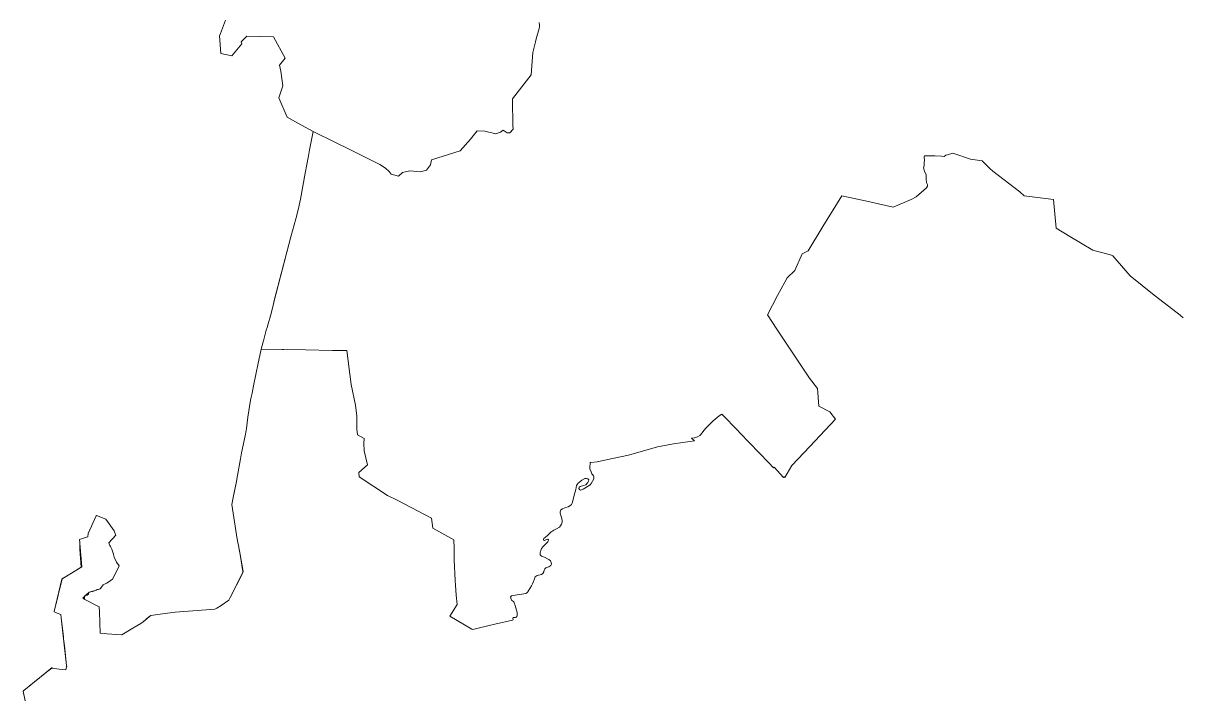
# Model space of a CAD drawing. Extents: x 369010 to 739155, y 6377141 to 6616555.
# Drawn here: x 686510 to 703275, y 6431952 to 6441688 of the extents above; entities that cross this region are included whole.
import ezdxf

# ---------------------------------------------------------------- set-up
doc = ezdxf.new("R2010")
doc.units = 0
doc.header["$LTSCALE"] = 40
doc.layers.add('1', color=7, linetype='Continuous', lineweight=13)

msp = doc.modelspace()

# ---------------------------------------------------------------- linework, layer by layer
at = {"layer": '1'}
for points in [[(690131.82, 6437620.78), (690139.1, 6437653.88), (690143.07, 6437668.78), (690143.9, 6437672.59), (690384.54, 6438593.45), (690454.55, 6438856.1), (690458.69, 6438870.67), (690464.15, 6438889.87), (690489.47, 6438993.14), (690496.92, 6439023.76), (690503.87, 6439054.88), (690522.9, 6439140.44), (690588.44, 6439516.8), (690636.94, 6439768.36), (690650.84, 6439855.25), (690706.12, 6440121.38), (690485, 6440240.38), (690332.08, 6440326.77), (690209.44, 6440607.3), (690269.68, 6440783.07), (690238.4, 6440993.59), (690221.03, 6441079.98), (690300.3, 6441183.59), (690131.82, 6441490.43), (689747.68, 6441497.55), (689664.1, 6441418.77), (689671.88, 6441389.47), (689530.54, 6441214.87), (689372.49, 6441251.44), (689352.13, 6441506.98), (689366.03, 6441536.61), (689439.68, 6441729.75)], [(689439.68, 6441729.75), (689366.03, 6441536.61), (689352.13, 6441506.98), (689372.49, 6441251.44), (689530.54, 6441214.87), (689671.88, 6441389.47), (689664.1, 6441418.77), (689747.68, 6441497.55), (690131.82, 6441490.43), (690300.3, 6441183.59), (690221.03, 6441079.98), (690238.4, 6440993.59), (690269.68, 6440783.07), (690209.44, 6440607.3), (690332.08, 6440326.77), (690485, 6440240.38), (690706.12, 6440121.38), (691020.41, 6439964.82), (691245.83, 6439853.43), (691668.69, 6439640.26), (691754.92, 6439590.11), (691808.21, 6439539.97), (691834.03, 6439501.07), (691941.27, 6439474.76), (692001.19, 6439524.58), (692106.45, 6439549.57), (692257.39, 6439536.99), (692345.1, 6439558.34), (692405.35, 6439636.95), (692418.26, 6439708.28), (692834.66, 6439839.53), (692980.97, 6440011.16), (693078.29, 6440128.5), (693188.18, 6440126.02), (693347.23, 6440085.14), (693416.74, 6440108.97), (693454.15, 6440139.09), (693511.58, 6440101.03), (693554.11, 6440102.68), (693602.27, 6440152), (693602.44, 6440163.92), (693602.11, 6440175.01), (693597.31, 6440185.76), (693588.7, 6440591.08), (693859.8, 6440938.15), (693884.13, 6441264.02), (693894.22, 6441302.58), (693921.03, 6441419.93), (693932.78, 6441461.14), (693977.47, 6441611.75), (693983.26, 6441639.88), (693979.79, 6441661.4), (693974.82, 6441695.66)], [(693974.82, 6441695.66), (693979.79, 6441661.4), (693983.26, 6441639.88), (693977.47, 6441611.75), (693932.78, 6441461.14), (693921.03, 6441419.93), (693894.22, 6441302.58), (693884.13, 6441264.02), (693859.8, 6440938.15), (693588.7, 6440591.08), (693597.31, 6440185.76), (693602.11, 6440175.01), (693602.44, 6440163.92), (693602.27, 6440152), (693554.11, 6440102.68), (693511.58, 6440101.03), (693454.15, 6440139.09), (693416.74, 6440108.97), (693347.23, 6440085.14), (693188.18, 6440126.02), (693078.29, 6440128.5), (692980.97, 6440011.16), (692834.66, 6439839.53), (692418.26, 6439708.28), (692405.35, 6439636.95), (692345.1, 6439558.34), (692257.39, 6439536.99), (692106.45, 6439549.57), (692001.19, 6439524.58), (691941.27, 6439474.76), (691834.03, 6439501.07), (691808.21, 6439539.97), (691754.92, 6439590.11), (691668.69, 6439640.26), (691245.83, 6439853.43), (691020.41, 6439964.82), (690706.12, 6440121.38), (690650.84, 6439855.25), (690636.94, 6439768.36), (690588.44, 6439516.8), (690522.9, 6439140.44), (690503.87, 6439054.88), (690496.92, 6439023.76), (690489.47, 6438993.14), (690464.15, 6438889.87), (690458.69, 6438870.67), (690454.55, 6438856.1), (690384.54, 6438593.45), (690143.07, 6437668.78), (690131.82, 6437620.78), (690128.18, 6437604.4), (690117.75, 6437560.87), (690087.96, 6437453.62), (690055.19, 6437336.45), (690040.63, 6437285.14), (690028.54, 6437242.61), (689987, 6437088.19), (689984.02, 6437077.1)], [(697677.81, 6438106.04), (697724.81, 6438217.42), (697732.59, 6438236.62), (697780.42, 6438350.32), (697869.79, 6438391.54), (698082.63, 6438745.38), (698356.87, 6439189.93), (698625.65, 6439131.67), (698672.82, 6439121.24), (699099.98, 6439026.9), (699358.34, 6439137.63), (699432.15, 6439173.54), (699583.09, 6439302.97), (699595.5, 6439326.47), (699595.01, 6439352.12), (699582.43, 6439380.75), (699575.31, 6439429.58), (699575.81, 6439493.79), (699552.47, 6439546.75), (699537.91, 6439595.08), (699547.67, 6439625.04), (699545.36, 6439670.55), (699551.98, 6439698.19), (699548.67, 6439753.96), (699551.48, 6439767.04), (699565.05, 6439767.04), (699610.56, 6439766.21), (699699.44, 6439765.55), (699796.76, 6439763.07), (699836.97, 6439758.27), (699862.3, 6439776.47), (699882.49, 6439784.42), (699960.6, 6439804.44), (700216.64, 6439719.7), (700384.13, 6439697.2), (700429.64, 6439650.36), (700495.18, 6439586.8), (700539.21, 6439544.44), (700930.13, 6439248.85), (700995.17, 6439186.95), (701417.87, 6439137.96), (701455.93, 6438719.56), (701656.86, 6438599.74), (701986.54, 6438401.8), (702259.95, 6438330.63), (702275.34, 6438321.53), (702526.74, 6438032.89), (702874.63, 6437753.35), (703081.84, 6437591.65), (703250.99, 6437461.07), (703293.86, 6437423.67)], [(703293.86, 6437423.67), (703250.99, 6437461.07), (703081.84, 6437591.65), (702874.63, 6437753.35), (702526.74, 6438032.89), (702275.34, 6438321.53), (702259.95, 6438330.63), (701986.54, 6438401.8), (701656.86, 6438599.74), (701455.93, 6438719.56), (701417.87, 6439137.96), (700995.17, 6439186.95), (700930.13, 6439248.85), (700539.21, 6439544.44), (700495.18, 6439586.8), (700429.64, 6439650.36), (700384.13, 6439697.2), (700216.64, 6439719.7), (699960.6, 6439804.44), (699882.49, 6439784.42), (699862.3, 6439776.47), (699836.97, 6439758.27), (699796.76, 6439763.07), (699699.44, 6439765.55), (699610.56, 6439766.21), (699565.05, 6439767.04), (699551.48, 6439767.04), (699548.67, 6439753.96), (699551.98, 6439698.19), (699545.36, 6439670.55), (699547.67, 6439625.04), (699537.91, 6439595.08), (699552.47, 6439546.75), (699575.81, 6439493.79), (699575.31, 6439429.58), (699582.43, 6439380.75), (699595.01, 6439352.12), (699595.5, 6439326.47), (699583.09, 6439302.97), (699432.15, 6439173.54), (699358.34, 6439137.63), (699099.98, 6439026.9), (698672.82, 6439121.24), (698625.65, 6439131.67)], [(698625.65, 6439131.67), (698356.87, 6439189.93), (698082.63, 6438745.38), (697869.79, 6438391.54), (697780.42, 6438350.32), (697732.59, 6438236.62), (697724.81, 6438217.42), (697677.81, 6438106.04), (697566.92, 6438001.44), (697532.16, 6437941.2), (697426.57, 6437744.58), (697281.59, 6437468.02), (697414.33, 6437259.49), (697482.35, 6437159.69), (697888.16, 6436547.99), (698006, 6436402.51), (698023.88, 6436146.8), (698179.95, 6436063.06), (698264.69, 6435958.3), (698116.23, 6435799.25), (697891.64, 6435559.43), (697632.46, 6435288), (697529.68, 6435111.58), (697519.75, 6435123.49), (697510.15, 6435114.06), (697377.58, 6435261.36), (697368.81, 6435253.25), (697301.29, 6435325.57), (697160.77, 6435470.22), (697021.92, 6435612.89), (696881.57, 6435759.19), (696853.6, 6435787.83), (696620.9, 6436029.96), (696582.17, 6436003.15), (696494.12, 6435931.98), (696384.39, 6435821.59), (696311.9, 6435729.9), (696300.32, 6435717.98), (696265.23, 6435701.43), (696223.69, 6435688.03), (696182.15, 6435681.9), (696224.35, 6435643.34), (695920.65, 6435597.5), (695690.93, 6435555.96), (695269.39, 6435433.48), (695035.37, 6435385.15), (694813.6, 6435337.32), (694725.22, 6435329.71), (694716.28, 6435329.88), (694714.29, 6435304.72), (694709.33, 6435275.92), (694709.16, 6435252.59)], [(694037.88, 6434212.39), (694045.99, 6434227.95), (694093.65, 6434269.16), (694143.97, 6434320.63), (694188.98, 6434350.26), (694226.88, 6434368.63), (694268.26, 6434391.63), (694287.29, 6434411.66), (694299.87, 6434434.5), (694308.31, 6434465.28), (694307.32, 6434493.75), (694297.06, 6434545.39), (694280.34, 6434593.55), (694281, 6434616.89), (694291.76, 6434641.55), (694312.45, 6434659.25), (694363.59, 6434676.63), (694394.37, 6434687.39), (694422.34, 6434701.29), (694443.2, 6434719.33), (694456.11, 6434739.85), (694468.35, 6434791.99), (694480.6, 6434854.38), (694509.07, 6434939.29), (694516.02, 6434997.54), (694526.61, 6435009.3), (694542.33, 6435030.31), (694562.86, 6435051), (694591.82, 6435074.67), (694639.15, 6435096.68), (694662.99, 6435098.67), (694682.52, 6435093.21), (694695.76, 6435078.81), (694690.96, 6435059.44), (694679.54, 6435038.26), (694651.4, 6435006.15), (694616.65, 6434993.9), (694568.65, 6434983.64), (694555.24, 6434970.73), (694551.77, 6434951.7), (694560.04, 6434938.29), (694573.12, 6434931.01), (694588.84, 6434933.33), (694611.85, 6434942.76), (694634.85, 6434955.51), (694715.95, 6435008.14), (694730.51, 6435022.7), (694766.1, 6435092.05), (694768.58, 6435097.51), (694768.58, 6435120.51), (694762.79, 6435135.41), (694752.69, 6435149.31), (694739.78, 6435166.03), (694728.69, 6435192.01), (694711.48, 6435235.21), (694709.16, 6435252.59), (694709.33, 6435275.92), (694714.29, 6435304.72), (694716.28, 6435329.88), (694725.22, 6435329.71), (694813.6, 6435337.32), (695035.37, 6435385.15), (695269.39, 6435433.48), (695690.93, 6435555.96), (695920.65, 6435597.5), (696224.35, 6435643.34), (696182.15, 6435681.9), (696223.69, 6435688.03), (696265.23, 6435701.43), (696300.32, 6435717.98), (696311.9, 6435729.9), (696384.39, 6435821.59), (696494.12, 6435931.98), (696582.17, 6436003.15), (696620.9, 6436029.96), (696853.6, 6435787.83), (696881.57, 6435759.19), (697021.92, 6435612.89), (697160.77, 6435470.22), (697301.29, 6435325.57), (697368.81, 6435253.25), (697377.58, 6435261.36), (697510.15, 6435114.06), (697519.75, 6435123.49), (697529.68, 6435111.58), (697632.46, 6435288), (697891.64, 6435559.43), (698116.23, 6435799.25), (698264.69, 6435958.3), (698179.95, 6436063.06), (698023.88, 6436146.8), (698006, 6436402.51), (697888.16, 6436547.99), (697482.35, 6437159.69), (697414.33, 6437259.49), (697281.59, 6437468.02), (697426.57, 6437744.58), (697532.16, 6437941.2), (697566.92, 6438001.44), (697677.81, 6438106.04)], [(687452.47, 6434301.77), (687565.35, 6434558.79), (687569.32, 6434561.28), (687573.13, 6434563.92), (687703.88, 6434509.97), (687731.02, 6434473.56), (687828.83, 6434342.15), (687845.22, 6434287.7), (687848.53, 6434276.61), (687748.23, 6434168.04), (687752.37, 6434150.16), (687763.79, 6434129.48), (687773.06, 6434112.43), (687793.74, 6434076.68), (687815.09, 6434000.38), (687815.43, 6433999.22), (687825.02, 6433957.68), (687859.61, 6433888.5), (687899.83, 6433831.07), (687899.67, 6433830.74), (687804.17, 6433641.24), (687720.09, 6433584.14), (687716.45, 6433581.66), (687715.3, 6433581.16), (687667.13, 6433558.49), (687628.9, 6433504.37), (687624.6, 6433502.88), (687621.12, 6433498.41), (687600.27, 6433493.11), (687592.49, 6433492.12), (687562.53, 6433481.86), (687542.67, 6433469.45), (687520.17, 6433460.51), (687489.55, 6433456.54), (687471.51, 6433453.56), (687458.93, 6433445.45), (687453.47, 6433425.42), (687449.5, 6433416.32), (687437.41, 6433409.86), (687418.22, 6433408.38), (687399.84, 6433390.67), (687396.87, 6433369.32), (687387.27, 6433355.74), (687389.75, 6433354.26), (687390.91, 6433353.43), (687401.67, 6433348.13), (687600.77, 6433245.85), (687609.7, 6433241.38), (687615.5, 6433167.07), (687624.93, 6432858.41), (687687.99, 6432853.44), (687722.41, 6432850.79), (687937.07, 6432832.92), (688071.79, 6432915.34), (688156.36, 6432967.14), (688210.32, 6433000.24), (688247.22, 6433022.92), (688329.48, 6433093.26), (688355.3, 6433114.61), (688356.46, 6433115.6), (688526.43, 6433137.61), (688711.13, 6433161.61), (689285.27, 6433203.98), (689313.4, 6433220.69), (689376.13, 6433258.26), (689485.36, 6433336.05), (689500.09, 6433365.01), (689686.12, 6433733.09), (689688.43, 6433752.13), (689648.38, 6433997.4), (689624.05, 6434127.66), (689623.89, 6434128.48), (689615.61, 6434169.69), (689597.74, 6434279.26), (689597.08, 6434283.39), (689530.05, 6434721.32), (689548.25, 6434821.12), (689592.28, 6435028.99), (689612.47, 6435141.86), (689655.99, 6435384), (689671.22, 6435467.74), (689720.71, 6435716.49), (689735.6, 6435791.63), (689739.41, 6435821.59), (689760.43, 6435983.45), (689801.8, 6436232.7), (689808.59, 6436273.58), (689821.33, 6436334.15), (689843.18, 6436439.08), (689909.55, 6436765.62), (689932.22, 6436876.84), (689955.56, 6436969.52), (689984.02, 6437077.1), (689987, 6437088.19), (690028.54, 6437242.61), (690040.63, 6437285.14), (690055.19, 6437336.45), (690087.96, 6437453.62), (690117.75, 6437560.87), (690131.82, 6437620.78)], [(689984.02, 6437077.1), (689955.56, 6436969.52), (690258.26, 6436965.06), (690278.29, 6436966.88), (690593.41, 6436959.76), (690984.33, 6436951.32), (691193.53, 6436947.84), (691237.55, 6436607.24), (691257.91, 6436457.95), (691318.15, 6436159.22), (691338.84, 6436001.33), (691339.5, 6435811.82), (691345.46, 6435730.56), (691442.45, 6435677.77), (691440.96, 6435604.12), (691445.76, 6435499.85), (691490.61, 6435293.96), (691368.8, 6435184.07), (691371.44, 6435120.68), (691782.06, 6434850.08), (691919.26, 6434784.71), (692417.26, 6434522.71), (692438.12, 6434380.05), (692741.98, 6434210.08), (692747.78, 6434088.93), (692747.78, 6433918.29), (692760.52, 6433619.23), (692764.66, 6433553.85), (692774.75, 6433410.69), (692788.16, 6433274.81), (692683.73, 6433103.35), (693003.98, 6432916), (693016.88, 6432912.69), (693072.16, 6432924.11), (693251.9, 6432967.97), (693333.49, 6432987), (693589.53, 6433047.58), (693598.13, 6433049.4), (693593, 6433071.91), (693599.62, 6433083.66), (693610.88, 6433085.81), (693633.06, 6433083.33), (693645.8, 6433088.12), (693653.58, 6433098.55), (693656.72, 6433110.3), (693657.55, 6433132.48), (693655.9, 6433157.47), (693630.57, 6433258.26), (693617, 6433298.65), (693610.38, 6433312.22), (693602.77, 6433319.33), (693576.29, 6433338.7), (693570, 6433348.79), (693562.55, 6433382.72), (693566.19, 6433391.82), (693577.94, 6433397.95), (693660.03, 6433411.35), (693723.26, 6433424.93), (693783.33, 6433432.21), (693799.39, 6433440.98), (693810.31, 6433455.54), (693818.09, 6433467.46), (693863.27, 6433544.92), (693880.48, 6433573.22), (693893.89, 6433605.99), (693906.47, 6433645.54), (693919.05, 6433672.52), (693931.79, 6433683.28), (693945.03, 6433691.22), (694008.75, 6433709.43), (694031.59, 6433724.16), (694043.17, 6433746.67), (694049.8, 6433769.17), (694058.9, 6433789.86), (694075.12, 6433806.08), (694114.01, 6433819.65), (694144.63, 6433838.52), (694152.57, 6433858.38), (694151.91, 6433883.37), (694139.17, 6433906.21), (694117.49, 6433923.42), (694096.47, 6433932.86), (694052.11, 6433956.52), (694010.57, 6433973.74), (693989.88, 6433990.29), (693988.56, 6434012.3), (693989.55, 6434021.57), (694005.27, 6434067.74), (694012.06, 6434084.96), (694034.4, 6434115.08), (694063.53, 6434143.38), (694088.19, 6434166.38), (694100.77, 6434179.46), (694108.88, 6434191.87), (694113.02, 6434209.91), (694103.25, 6434217.03), (694075.12, 6434208.09), (694052.11, 6434200.15), (694042.35, 6434200.64), (694037.88, 6434212.39)], [(693577.94, 6433397.95), (693566.19, 6433391.82), (693562.55, 6433382.72), (693570, 6433348.79), (693576.29, 6433338.7), (693602.77, 6433319.33), (693610.38, 6433312.22), (693617, 6433298.65), (693630.57, 6433258.26), (693655.9, 6433157.47), (693657.55, 6433132.48), (693656.72, 6433110.3), (693653.58, 6433098.55), (693645.8, 6433088.12), (693633.06, 6433083.33), (693610.88, 6433085.81), (693599.62, 6433083.66), (693593, 6433071.91), (693598.13, 6433049.4), (693589.53, 6433047.58), (693333.49, 6432987), (693251.9, 6432967.97), (693072.16, 6432924.11), (693016.88, 6432912.69), (693003.98, 6432916), (692683.73, 6433103.35), (692788.16, 6433274.81), (692774.75, 6433410.69), (692764.66, 6433553.85), (692760.52, 6433619.23), (692747.78, 6433918.29), (692747.78, 6434088.93), (692741.98, 6434210.08), (692438.12, 6434380.05), (692417.26, 6434522.71), (691919.26, 6434784.71), (691782.06, 6434850.08), (691371.44, 6435120.68), (691368.8, 6435184.07), (691490.61, 6435293.96), (691445.76, 6435499.85), (691440.96, 6435604.12), (691442.45, 6435677.77), (691345.46, 6435730.56), (691339.5, 6435811.82), (691338.84, 6436001.33), (691318.15, 6436159.22), (691257.91, 6436457.95), (691237.55, 6436607.24), (691193.53, 6436947.84), (690984.33, 6436951.32), (690593.41, 6436959.76), (690278.29, 6436966.88), (690258.26, 6436965.06), (689955.56, 6436969.52), (689932.22, 6436876.84), (689909.55, 6436765.62), (689843.18, 6436439.08), (689821.33, 6436334.15), (689808.59, 6436273.58), (689801.8, 6436232.7), (689760.43, 6435983.45), (689739.41, 6435821.59), (689735.6, 6435791.63), (689720.71, 6435716.49), (689671.22, 6435467.74), (689655.99, 6435384), (689612.47, 6435141.86), (689592.28, 6435028.99), (689588.63, 6435010.12), (689548.25, 6434821.12), (689530.05, 6434721.32), (689597.08, 6434283.39), (689597.74, 6434279.26), (689615.61, 6434169.69), (689623.89, 6434128.48), (689624.05, 6434127.66), (689636.63, 6434068.9), (689648.38, 6433997.4), (689694.56, 6433749.64), (689686.12, 6433733.09), (689685.79, 6433730.61), (689500.09, 6433365.01), (689485.36, 6433336.05), (689376.13, 6433258.26), (689313.4, 6433220.69), (689285.27, 6433203.98), (688711.13, 6433161.61), (688526.43, 6433137.61), (688356.46, 6433115.6), (688355.3, 6433114.61), (688331.3, 6433094.08), (688247.22, 6433022.92), (688210.32, 6433000.24), (688156.36, 6432967.14), (688071.79, 6432915.34), (687937.07, 6432832.92), (687722.41, 6432850.79), (687687.99, 6432853.44), (687624.93, 6432858.41)], [(694709.16, 6435252.59), (694711.48, 6435235.21), (694728.69, 6435192.01), (694739.78, 6435166.03), (694752.69, 6435149.31), (694762.79, 6435135.41), (694768.58, 6435120.51), (694768.58, 6435097.51), (694766.1, 6435092.05), (694730.51, 6435022.7), (694715.95, 6435008.14), (694634.85, 6434955.51), (694611.85, 6434942.76), (694588.84, 6434933.33), (694573.12, 6434931.01), (694560.04, 6434938.29), (694551.77, 6434951.7), (694555.24, 6434970.73), (694568.65, 6434983.64), (694616.65, 6434993.9), (694651.4, 6435006.15), (694679.54, 6435038.26), (694690.96, 6435059.44), (694695.76, 6435078.81), (694682.52, 6435093.21), (694662.99, 6435098.67), (694639.15, 6435096.68), (694591.82, 6435074.67), (694562.86, 6435051), (694542.33, 6435030.31), (694526.61, 6435009.3), (694516.02, 6434997.54), (694509.07, 6434939.29), (694480.6, 6434854.38), (694468.35, 6434791.99), (694456.11, 6434739.85), (694443.2, 6434719.33), (694422.34, 6434701.29), (694394.37, 6434687.39), (694363.59, 6434676.63), (694312.45, 6434659.25), (694291.76, 6434641.55), (694281, 6434616.89), (694280.34, 6434593.55), (694297.06, 6434545.39), (694307.32, 6434493.75), (694308.31, 6434465.28), (694299.87, 6434434.5), (694287.29, 6434411.66), (694268.26, 6434391.63), (694226.88, 6434368.63), (694188.98, 6434350.26), (694143.97, 6434320.63), (694093.65, 6434269.16), (694045.99, 6434227.95), (694037.88, 6434212.39), (694042.35, 6434200.64), (694052.11, 6434200.15), (694075.12, 6434208.09), (694103.25, 6434217.03), (694113.02, 6434209.91), (694108.88, 6434191.87), (694100.77, 6434179.46), (694088.19, 6434166.38), (694063.53, 6434143.38), (694034.4, 6434115.08), (694012.06, 6434084.96), (694005.27, 6434067.74), (693989.55, 6434021.57), (693988.56, 6434012.3), (693989.88, 6433990.29), (694010.57, 6433973.74), (694052.11, 6433956.52), (694096.47, 6433932.86), (694117.49, 6433923.42), (694139.17, 6433906.21), (694151.91, 6433883.37), (694152.57, 6433858.38), (694144.63, 6433838.52), (694114.01, 6433819.65), (694075.12, 6433806.08), (694058.9, 6433789.86), (694049.8, 6433769.17), (694043.17, 6433746.67), (694031.59, 6433724.16), (694008.75, 6433709.43), (693945.03, 6433691.22), (693931.79, 6433683.28), (693919.05, 6433672.52), (693906.47, 6433645.54), (693893.89, 6433605.99), (693880.48, 6433573.22), (693863.27, 6433544.92), (693818.09, 6433467.46), (693810.31, 6433455.54), (693799.39, 6433440.98), (693783.33, 6433432.21), (693723.26, 6433424.93), (693660.03, 6433411.35), (693577.94, 6433397.95)], [(687624.93, 6432858.41), (687615.5, 6433167.07), (687609.7, 6433241.38), (687600.77, 6433245.85), (687394.05, 6433351.28), (687390.91, 6433353.43), (687389.75, 6433354.26), (687387.27, 6433355.74), (687373.36, 6433365.01), (687399.84, 6433390.67), (687400.84, 6433397.29), (687406.8, 6433406.39), (687417.88, 6433408.38), (687418.22, 6433408.38), (687463.23, 6433452.07), (687551.94, 6433478.22), (687562.53, 6433481.86), (687565.18, 6433483.51), (687582.23, 6433490.63), (687592.49, 6433492.12), (687624.6, 6433502.88), (687667.13, 6433558.49), (687715.3, 6433581.16), (687716.45, 6433581.66), (687720.09, 6433584.14), (687804.17, 6433641.24), (687899.67, 6433830.74), (687899.83, 6433831.07), (687859.61, 6433888.5), (687825.02, 6433957.68), (687815.43, 6433999.22), (687815.09, 6434000.38), (687793.74, 6434076.68), (687773.06, 6434112.43), (687763.79, 6434129.48), (687752.37, 6434150.16), (687748.23, 6434168.04), (687848.53, 6434276.61), (687845.22, 6434287.7), (687828.83, 6434342.15), (687731.02, 6434473.56), (687703.88, 6434509.97), (687573.13, 6434563.92), (687569.32, 6434561.28), (687565.35, 6434558.79), (687452.47, 6434301.77), (687452.47, 6434301.6), (687444.03, 6434254.43), (687439.9, 6434253.11), (687325.37, 6434215.37), (687325.53, 6434212.39), (687360.45, 6433817.17), (687211, 6433728.96), (687072.81, 6433643.72), (686959.11, 6433172.86), (686958.11, 6433168.73), (686984.59, 6433155.82), (687002.97, 6433146.88), (687055.76, 6433130.82), (687061.39, 6433080.68), (687092.34, 6432804.45), (687094.99, 6432779.13), (687138.51, 6432390.36), (687140, 6432376.79), (687138.02, 6432369.67), (687125.94, 6432327.14), (687031.93, 6432339.22), (686933.62, 6432351.8), (686923.36, 6432353.12), (686848.05, 6432293.54), (686518.54, 6432027.08), (686510.09, 6432020.29), (686541.04, 6431880.44)], [(686541.04, 6431880.44), (686510.09, 6432020.29), (686518.54, 6432027.08), (686930.64, 6432364.21), (686933.62, 6432351.8), (687031.93, 6432339.22), (687125.94, 6432327.14), (687138.02, 6432369.67), (687140, 6432376.79), (687138.51, 6432390.36), (687106.41, 6432673.04), (687094.99, 6432779.13), (687061.39, 6433080.68), (687055.76, 6433130.82), (687002.97, 6433146.88), (686984.59, 6433155.82), (686958.11, 6433168.73), (686959.11, 6433172.86), (687069.83, 6433641.9), (687072.81, 6433643.72), (687073.8, 6433647.86), (687211, 6433728.96), (687348.54, 6433813.69), (687329.51, 6434072.54), (687328.35, 6434174.16), (687325.53, 6434212.39), (687325.37, 6434215.37), (687439.9, 6434253.11), (687444.03, 6434254.43), (687452.47, 6434301.6), (687452.47, 6434301.77)]]:
    msp.add_lwpolyline(points, dxfattribs=at)

doc.saveas('drawing.dxf')
